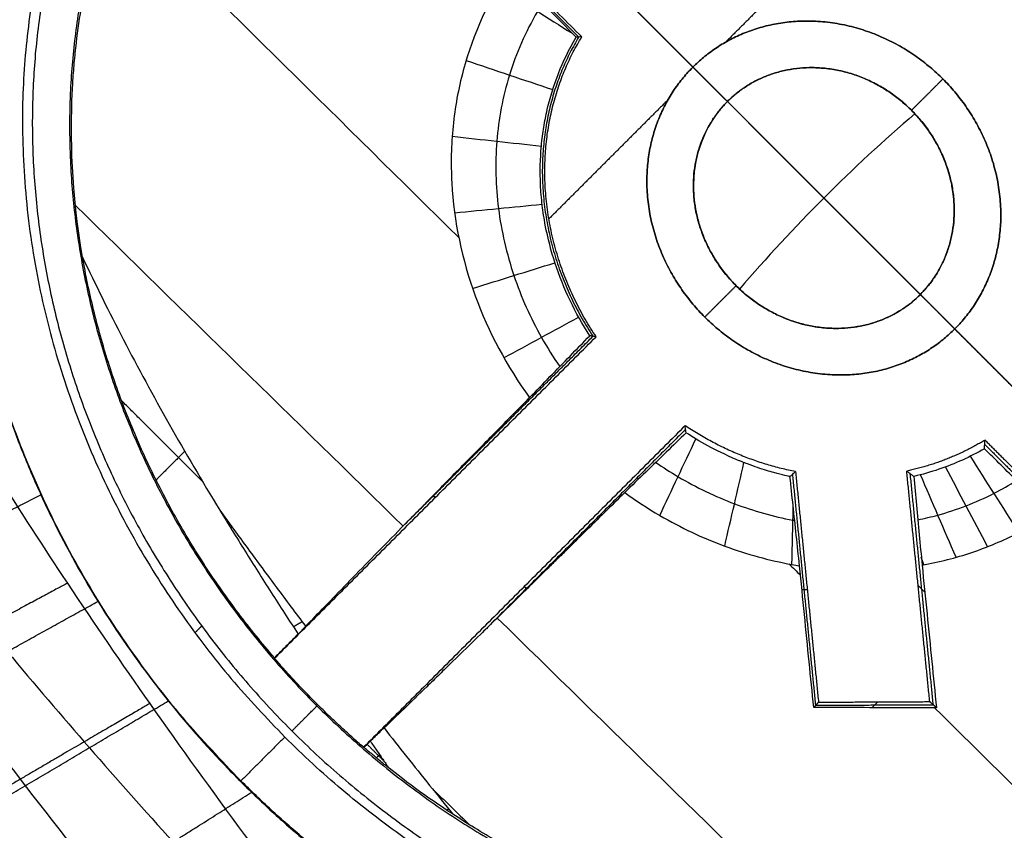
# Model space of a CAD drawing. Header units: millimetres. Extents: x -657 to 864, y -831 to 851.
# Tile 328 of 656: x -522.7 to -518.93, y 115.55 to 118.65. Entities that reach past the tile are written whole.
import ezdxf

# ---------------------------------------------------------------- set-up
doc = ezdxf.new("R2010")
doc.units = ezdxf.units.MM
doc.layers.add('Default', color=7, linetype='Continuous', true_color=0x000000)

msp = doc.modelspace()

# ---------------------------------------------------------------- linework, layer by layer
at = {"layer": 'Default'}
for points in [[(-473.689, 252.9367, -369.8785), (-564.1373, 162.4884, -369.8785), (-654.5856, 72.0401, -369.8785)], [(-474.323, 252.1079, -369.6653), (-564.0399, 162.3909, -369.6653), (-653.7569, 72.6739, -369.6653)], [(-363.37, 241.8283, -413.9261), (-503.4234, 101.7749, -413.9261), (-643.4767, -38.2784, -413.9261)], [(-363.801, 241.2679, -413.6894), (-503.3586, 101.7103, -413.6894), (-642.9162, -37.8474, -413.6894)], [(-236.2074, 159.5297, -441.8414), (-398.6931, -2.956, -441.8414), (-561.1788, -165.4416, -441.8414)], [(-236.6391, 159.098, -441.5875), (-398.6931, -2.956, -441.5875), (-560.747, -165.0099, -441.5875)]]:
    msp.add_open_spline(points, degree=2, dxfattribs=at)
for points, knots in [([(-593.1474, 191.4984, -340.3025), (-583.971, 182.322, -350.7035), (-555.936, 154.287, -379.3443), (-491.4402, 89.7912, -426.6492), (-434.2151, 32.5661, -441.8414), (-398.6931, -2.956, -441.8414)], [2.41548, 2.41548, 2.41548, 2.41548, 70.396144, 198.636056, 404.995527, 404.995527, 404.995527, 404.995527]), ([(-592.6359, 190.9868, -340.5563), (-583.5819, 181.9329, -350.7875), (-555.6847, 154.0357, -379.2423), (-491.3808, 89.7317, -426.406), (-434.1928, 32.5437, -441.5875), (-398.6931, -2.956, -441.5875)], [2.408267, 2.408267, 2.408267, 2.408267, 69.367076, 197.537893, 403.786179, 403.786179, 403.786179, 403.786179])]:
    msp.add_open_spline(points, degree=3, knots=knots, dxfattribs=at)
msp.add_rational_spline([(-514.6793, 123.5984, -340.4796), (-520.4918, 129.411, -340.4796), (-525.7759, 124.1269, -340.4796), (-531.06, 118.8427, -340.4796), (-525.2475, 113.0302, -340.4796)], [1, 0.707106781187, 1, 0.707106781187, 1], degree=2, knots=[1.570796, 1.570796, 1.570796, 3.141593, 3.141593, 4.712389, 4.712389, 4.712389], dxfattribs=at)
at = {"layer": 'Default', "color": 18, "true_color": 0x000000}
for points, degree in [([(-521.0702, 123.1434, -335.8484), (-520.9592, 123.115, -335.8484), (-520.7375, 123.0532, -335.8484), (-520.4074, 122.9474, -335.8484), (-520.0739, 122.8274, -335.8484), (-519.7261, 122.6894, -335.8484), (-519.3503, 122.5262, -335.8484), (-518.935, 122.3298, -335.8484), (-518.4753, 122.0935, -335.8484), (-517.9719, 121.813, -335.8484), (-517.4269, 121.4846, -335.8484), (-516.8422, 121.1046, -335.8484), (-516.2248, 120.6728, -335.8484), (-515.5914, 120.1967, -335.8484), (-514.9868, 119.7108, -335.8484), (-514.4074, 119.2163, -335.8484), (-513.808, 118.6744, -335.8484), (-513.3663, 118.2489, -335.8484), (-513.1387, 118.0213, -335.8484)], 3), ([(-523.5566, 121.9075, -335.4293), (-520.2234, 118.5743, -333.1302), (-516.8902, 115.2411, -330.8311), (-513.557, 111.9079, -328.532)], 3), ([(-520.1219, 118.4729, -335.8858), (-520.9387, 119.2896, -335.8858), (-521.7554, 120.1064, -335.8858)], 2), ([(-521.9037, 119.9445, -335.8858), (-521.2258, 119.2666, -335.8858), (-520.5479, 118.5887, -335.8858)], 2), ([(-521.5413, 119.5706, -334.8537), (-521.05, 119.0793, -334.8537), (-520.5587, 118.588, -334.8537)], 2), ([(-519.6704, 111.4897, -335.8484), (-519.851, 111.6703, -335.8484), (-520.2099, 112.0395, -335.8484), (-520.7296, 112.6048, -335.8484), (-521.2643, 113.2223, -335.8484), (-521.7658, 113.8403, -335.8484), (-522.2294, 114.45, -335.8484), (-522.6427, 115.0313, -335.8484), (-523.0038, 115.5744, -335.8484), (-523.3149, 116.075, -335.8484), (-523.5812, 116.5336, -335.8484), (-523.8082, 116.9521, -335.8484), (-524.0027, 117.3361, -335.8484), (-524.1715, 117.6941, -335.8484), (-524.3217, 118.0376, -335.8484), (-524.4586, 118.3779, -335.8484), (-524.5839, 118.7214, -335.8484), (-524.6963, 119.0679, -335.8484), (-524.7622, 119.3028, -335.8484), (-524.7924, 119.4211, -335.8484)], 3), ([(-520.3086, 112.2392, -336.6704), (-520.5399, 112.4856, -336.6704), (-520.9674, 112.9593, -336.6704), (-521.5111, 113.6055, -336.6704), (-521.9643, 114.1795, -336.6704), (-522.3525, 114.7008, -336.6704), (-522.7116, 115.2119, -336.6704), (-523.0579, 115.7371, -336.6704), (-523.3874, 116.2731, -336.6704), (-523.6975, 116.819, -336.6704), (-523.9868, 117.3769, -336.6704), (-524.2514, 117.9462, -336.6704), (-524.489, 118.5315, -336.6704), (-524.6294, 118.9473, -336.6704), (-524.6924, 119.1609, -336.6704)], 3), ([(-522.3547, 119.1386, -335.2386), (-521.9095, 118.6987, -334.9325), (-521.4644, 118.2588, -334.6264), (-521.0192, 117.819, -334.3203)], 3), ([(-519.5397, 119.025, -335.8858), (-519.768, 118.7968, -335.8858), (-519.9962, 118.5686, -335.8858)], 2), ([(-520.5696, 118.5872, -333.8216), (-520.5967, 118.615, -333.8785), (-520.6518, 118.6713, -333.9941), (-520.737, 118.7586, -334.1731), (-520.7954, 118.8184, -334.2959), (-520.825, 118.8487, -334.3581)], 3), ([(-520.8683, 118.7803, -334.3585), (-520.7737, 118.721, -334.19), (-520.679, 118.6617, -334.0214), (-520.5844, 118.6024, -333.8528)], 3), ([(-520.5479, 118.5887, -335.8858), (-520.5503, 118.5885, -335.6571), (-520.5551, 118.5882, -335.1992), (-520.5623, 118.5877, -334.5112), (-520.5672, 118.5874, -334.0516), (-520.5696, 118.5872, -333.8216)], 3), ([(-520.9913, 118.4981, -334.3587), (-520.8806, 118.4609, -334.1759), (-520.7699, 118.4237, -333.9932), (-520.6592, 118.3865, -333.8104)], 3), ([(-520.1219, 118.4729, -335.6616), (-520.1219, 118.4729, -335.7737), (-520.1219, 118.4729, -335.8858)], 2), ([(-519.9898, 118.3408, -335.6616), (-520.0559, 118.4068, -335.6616), (-520.1219, 118.4729, -335.6616)], 2), ([(-519.1636, 118.4272, -335.6616), (-519.2236, 118.3672, -335.6616), (-519.2837, 118.3071, -335.6616)], 2), ([(-519.1636, 118.4272, -335.6616), (-519.1636, 118.4272, -335.7737), (-519.1636, 118.4272, -335.8858)], 2), ([(-520.2176, 118.3472, -335.8858), (-520.4458, 118.1189, -335.8858), (-520.6741, 117.8907, -335.8858)], 2), ([(-519.9898, 118.3408, -333.5926), (-519.9898, 118.3408, -334.6271), (-519.9898, 118.3408, -335.6616)], 2), ([(-519.9898, 118.3407, -333.5926), (-519.7432, 118.0941, -333.4225), (-519.4966, 117.8475, -333.2524), (-519.25, 117.6009, -333.0823)], 3), ([(-519.2837, 118.3071, -335.6616), (-519.2837, 118.3071, -334.5218), (-519.2837, 118.3071, -333.382)], 2), ([(-521.0447, 118.2076, -334.3525), (-520.9307, 118.195, -334.1648), (-520.8167, 118.1824, -333.977), (-520.7027, 118.1698, -333.7893)], 3), ([(-522.4888, 117.9419, -335.6238), (-522.0701, 117.5324, -335.3349), (-521.6513, 117.1228, -335.046), (-521.2326, 116.7133, -334.7571)], 3), ([(-521.0352, 117.9143, -334.3316), (-520.9234, 117.9253, -334.1394), (-520.8116, 117.9362, -333.9472), (-520.6999, 117.9472, -333.755)], 3), ([(-522.4615, 117.7438, -335.699), (-522.4124, 117.6396, -335.699), (-522.3079, 117.4289, -335.699), (-522.1327, 117.1056, -335.699), (-522.0034, 116.8855, -335.699), (-521.9356, 116.7744, -335.699)], 3), ([(-520.9663, 117.6245, -334.2875), (-520.8611, 117.6573, -334.0927), (-520.7559, 117.69, -333.8978), (-520.6507, 117.7227, -333.7029)], 3), ([(-519.9562, 117.6346, -335.6616), (-520.0162, 117.5746, -335.6616), (-520.0763, 117.5145, -335.6616)], 2), ([(-519.9562, 117.6346, -333.382), (-519.9562, 117.6346, -334.5218), (-519.9562, 117.6346, -335.6616)], 2), ([(-519.25, 117.601, -333.082), (-519.25, 117.601, -334.3718), (-519.25, 117.601, -335.6616)], 2), ([(-519.1179, 117.4689, -335.6616), (-519.184, 117.5349, -335.6616), (-519.25, 117.601, -335.6616)], 2), ([(-520.8461, 117.3582, -334.2147), (-520.7506, 117.4101, -334.0206), (-520.6552, 117.462, -333.8264), (-520.5598, 117.5139, -333.6323)], 3), ([(-520.0763, 117.5145, -335.6616), (-520.0763, 117.5145, -335.7737), (-520.0763, 117.5145, -335.8858)], 2), ([(-519.1179, 117.4689, -335.8858), (-519.1179, 117.4689, -335.7737), (-519.1179, 117.4689, -335.6616)], 2), ([(-518.6567, 117.0077, -335.8858), (-518.8873, 117.2383, -335.8858), (-519.1179, 117.4689, -335.8858)], 2), ([(-521.7257, 116.2063, -335.8858), (-521.1094, 116.8226, -335.8858), (-520.4931, 117.4389, -335.8858)], 2), ([(-521.2246, 116.7214, -334.7438), (-520.8649, 117.0811, -334.7438), (-520.5053, 117.4408, -334.7438)], 2), ([(-520.7477, 117.2057, -334.1524), (-520.7215, 117.2327, -334.0892), (-520.6695, 117.2862, -333.9642), (-520.5927, 117.3652, -333.7805), (-520.5424, 117.417, -333.6609), (-520.5174, 117.4427, -333.6019)], 3), ([(-520.4931, 117.4389, -335.8858), (-520.4958, 117.4393, -335.6328), (-520.5012, 117.4401, -335.1263), (-520.5093, 117.4414, -334.365), (-520.5147, 117.4423, -333.8564), (-520.5174, 117.4427, -333.6019)], 3), ([(-521.6064, 116.3289, -335.6128), (-521.583, 116.3532, -335.5382), (-521.5332, 116.4048, -335.3918), (-521.4491, 116.4916, -335.1804), (-521.3557, 116.5874, -334.9787), (-521.2533, 116.6922, -334.788), (-521.142, 116.8057, -334.6093), (-521.0213, 116.9285, -334.443), (-520.8907, 117.0609, -334.2894), (-520.7966, 117.1562, -334.1963), (-520.7477, 117.2057, -334.1524)], 3), ([(-522.0015, 116.8837, -335.699), (-522.1569, 117.0391, -335.699), (-522.3122, 117.1944, -335.699)], 2), ([(-520.1519, 117.0977, -335.8858), (-520.7682, 116.4814, -335.8858), (-521.3845, 115.8651, -335.8858)], 2), ([(-520.1476, 117.0707, -333.3497), (-520.1481, 117.0737, -333.6325), (-520.1491, 117.0797, -334.1973), (-520.1505, 117.0887, -335.0427), (-520.1515, 117.0947, -335.605), (-520.1519, 117.0977, -335.8858)], 3), ([(-520.1498, 117.0842, -334.6178), (-520.5424, 116.6916, -334.6178), (-520.935, 116.2989, -334.6178)], 2), ([(-520.1476, 117.0707, -333.3497), (-520.1727, 117.0464, -333.4078), (-520.2235, 116.997, -333.5261), (-520.3021, 116.9207, -333.7105), (-520.356, 116.8684, -333.8377), (-520.3833, 116.8419, -333.9023)], 3), ([(-520.2489, 116.7542, -333.8054), (-520.2028, 116.8519, -333.6453), (-520.1567, 116.9497, -333.4852), (-520.1105, 117.0474, -333.3252)], 3), ([(-519.0043, 117.0099, -332.7483), (-519.0315, 116.9942, -332.7552), (-519.0878, 116.9652, -332.7715), (-519.1784, 116.9293, -332.8029), (-519.2422, 116.9111, -332.8293), (-519.2749, 116.9036, -332.8436)], 3), ([(-519.0043, 117.0099, -332.7483), (-519.0041, 117.0136, -333.0984), (-519.0036, 117.0209, -333.7975), (-519.0028, 117.0319, -334.8434), (-519.0024, 117.0393, -335.5386), (-519.0021, 117.0429, -335.8858)], 3), ([(-518.8101, 116.8172, -332.8832), (-518.8322, 116.8392, -332.8677), (-518.8761, 116.8827, -332.8372), (-518.9409, 116.947, -332.7922), (-518.9833, 116.9891, -332.7628), (-519.0043, 117.0099, -332.7483)], 3), ([(-519.0032, 117.0264, -334.317), (-518.907, 116.9303, -334.317), (-518.8109, 116.8341, -334.317)], 2), ([(-519.0021, 117.0429, -335.8858), (-518.907, 116.9478, -335.8858), (-518.8118, 116.8526, -335.8858)], 2), ([(-522.0698, 117, -335.699), (-522.1249, 116.9449, -335.699), (-522.18, 116.8898, -335.699)], 2), ([(-518.8721, 116.6885, -332.959), (-518.934, 116.7861, -332.8937), (-518.996, 116.8836, -332.8284), (-519.0579, 116.9812, -332.7631)], 3), ([(-520, 116.6365, -333.6248), (-519.9753, 116.7431, -333.485), (-519.9507, 116.8498, -333.3452), (-519.926, 116.9565, -333.2054)], 3), ([(-518.992, 116.6342, -333.0049), (-519.0459, 116.736, -332.9348), (-519.0998, 116.8379, -332.8648), (-519.1537, 116.9398, -332.7947)], 3), ([(-519.7498, 116.903, -333.096), (-519.7474, 116.9051, -333.4071), (-519.7427, 116.9093, -334.0287), (-519.7356, 116.9156, -334.9586), (-519.7309, 116.9198, -335.577), (-519.7285, 116.9219, -335.8858)], 3), ([(-519.713, 116.5609, -333.422), (-519.7172, 116.6002, -333.3847), (-519.7256, 116.678, -333.3109), (-519.7378, 116.7921, -333.2022), (-519.7458, 116.8663, -333.1311), (-519.7498, 116.903, -333.096)], 3), ([(-519.6507, 116.0264, -334.4909), (-519.695, 116.4694, -334.4909), (-519.7392, 116.9124, -334.4909)], 2), ([(-519.7285, 116.9219, -335.8858), (-519.6844, 116.48, -335.8858), (-519.6403, 116.0381, -335.8858)], 2), ([(-519.214, 116.0401, -335.8858), (-519.2581, 116.482, -335.8858), (-519.3022, 116.9239, -335.8858)], 2), ([(-519.3022, 116.9239, -335.8858), (-519.2992, 116.9217, -335.5492), (-519.2931, 116.9171, -334.875), (-519.284, 116.9103, -333.861), (-519.2779, 116.9058, -333.1831), (-519.2749, 116.9036, -332.8436)], 3), ([(-519.2001, 116.0275, -334.3692), (-519.2443, 116.4706, -334.3647), (-519.2885, 116.9137, -334.3602)], 2), ([(-519.2749, 116.9036, -332.8436), (-519.2715, 116.8672, -332.873), (-519.2647, 116.7935, -332.9332), (-519.2541, 116.6802, -333.0281), (-519.247, 116.6028, -333.0942), (-519.2433, 116.5636, -333.1279)], 3), ([(-519.1131, 116.5934, -333.0602), (-519.1586, 116.6989, -332.9844), (-519.204, 116.8043, -332.9085), (-519.2495, 116.9098, -332.8327)], 3), ([(-521.1094, 116.8226, -335.8858), (-521.1134, 116.8266, -335.2318), (-521.1174, 116.8306, -334.5777)], 2), ([(-519.7426, 116.566, -333.4424), (-519.7408, 116.6388, -333.3647), (-519.7389, 116.7116, -333.2871), (-519.737, 116.7844, -333.2094)], 3), ([(-521.9356, 116.7744, -335.699), (-521.9038, 116.7221, -335.699), (-521.839, 116.6172, -335.699), (-521.7389, 116.4588, -335.699), (-521.6701, 116.3524, -335.699), (-521.6352, 116.2991, -335.699)], 3), ([(-521.9356, 116.7744, -335.699), (-521.9002, 116.7253, -335.6896), (-521.8286, 116.6269, -335.6707), (-521.7188, 116.4784, -335.642), (-521.6441, 116.3788, -335.6226), (-521.6064, 116.3289, -335.6128)], 3), ([(-519.753, 116.5679, -333.4496), (-519.7385, 116.5535, -333.4396), (-519.7239, 116.5392, -333.4296), (-519.7094, 116.5248, -333.4196)], 3), ([(-519.6588, 116.0174, -333.4176), (-519.6645, 116.0747, -333.4143), (-519.6762, 116.1914, -333.4101), (-519.6943, 116.3727, -333.4114), (-519.7067, 116.4975, -333.4175), (-519.713, 116.5609, -333.422)], 3), ([(-519.2362, 116.5649, -333.124), (-519.2395, 116.5747, -333.1165), (-519.2429, 116.5845, -333.109), (-519.2462, 116.5943, -333.1016)], 3), ([(-519.2433, 116.5636, -333.1279), (-519.2369, 116.5004, -333.1168), (-519.2243, 116.3757, -333.097), (-519.2059, 116.1933, -333.0748), (-519.1941, 116.075, -333.0649), (-519.1882, 116.0167, -333.0611)], 3), ([(-520.7586, 116.4718, -334.3332), (-520.7634, 116.4766, -335.1095), (-520.7682, 116.4814, -335.8858)], 2), ([(-519.2328, 116.4599, -333.1106), (-519.2456, 116.4727, -334.4982), (-519.2584, 116.4855, -335.8858)], 2), ([(-519.7039, 116.4702, -333.4165), (-519.6937, 116.4702, -334.6511), (-519.6835, 116.4703, -335.8858)], 2), ([(-520.872, 116.3607, -334.5083), (-520.4445, 115.9426, -334.2134), (-520.0169, 115.5245, -333.9185), (-519.5894, 115.1064, -333.6236)], 3), ([(-522.0048, 116.3301, -337.1188), (-522.0177, 116.3172, -337.1188), (-522.0306, 116.3043, -337.1188)], 2), ([(-521.6352, 116.2991, -335.699), (-521.6806, 116.2536, -335.699), (-521.7261, 116.2082, -335.699)], 2), ([(-521.6064, 116.3289, -335.6128), (-521.6094, 116.3258, -335.6225), (-521.6156, 116.3194, -335.6418), (-521.6252, 116.3094, -335.6705), (-521.6318, 116.3026, -335.6895), (-521.6352, 116.2991, -335.699)], 3), ([(-521.7257, 116.2063, -335.8858), (-521.7258, 116.2069, -335.8235), (-521.7259, 116.2075, -335.7612), (-521.7261, 116.2082, -335.699)], 3), ([(-521.5613, 116.0295, -335.8858), (-521.5631, 116.0277, -336.428), (-521.5649, 116.0259, -336.9701)], 2), ([(-519.6588, 116.0174, -333.4176), (-519.6495, 116.0277, -334.6517), (-519.6403, 116.0381, -335.8858)], 2), ([(-519.6403, 116.0381, -335.8858), (-519.4272, 116.0391, -335.8858), (-519.214, 116.0401, -335.8858)], 2), ([(-519.4354, 116.017, -333.2405), (-519.4243, 116.0281, -334.5631), (-519.4132, 116.0391, -335.8858)], 2), ([(-519.1882, 116.0167, -333.0611), (-519.2011, 116.0284, -334.4735), (-519.214, 116.0401, -335.8858)], 2), ([(-519.1882, 116.0167, -333.0611), (-519.2415, 116.0167, -333.098), (-519.3473, 116.0168, -333.1735), (-519.5046, 116.0171, -333.2926), (-519.6076, 116.0173, -333.3754), (-519.6588, 116.0174, -333.4176)], 3), ([(-519.6509, 116.0262, -334.4757), (-519.426, 116.0273, -334.4734), (-519.2011, 116.0284, -334.4711)], 2), ([(-519.1951, 116.0167, -333.0659), (-518.9056, 115.7306, -332.8668), (-518.6161, 115.4446, -332.6678), (-518.3266, 115.1585, -332.4687)], 3), ([(-521.3588, 115.8885, -335.699), (-521.3524, 115.8947, -335.6812), (-521.3399, 115.9068, -335.6455), (-521.3222, 115.9238, -335.5909), (-521.3113, 115.9343, -335.5541), (-521.306, 115.9393, -335.5355)], 3), ([(-521.306, 115.9393, -335.5355), (-521.2772, 115.9028, -335.5282), (-521.2194, 115.8295, -335.5134), (-521.1313, 115.7191, -335.491), (-521.0717, 115.6453, -335.4759), (-521.0418, 115.6082, -335.4683)], 3), ([(-521.6864, 115.9044, -337.1188), (-521.7705, 115.8203, -336.9887), (-521.8545, 115.7363, -336.8586)], 2), ([(-521.3826, 115.8647, -335.699), (-521.3707, 115.8766, -335.699), (-521.3588, 115.8885, -335.699)], 2), ([(-521.3588, 115.8885, -335.699), (-521.3509, 115.877, -335.699), (-521.335, 115.8541, -335.699), (-521.311, 115.8196, -335.699), (-521.2949, 115.7966, -335.699), (-521.2868, 115.785, -335.699)], 3), ([(-521.3826, 115.8647, -335.699), (-521.3832, 115.8648, -335.7612), (-521.3839, 115.865, -335.8235), (-521.3845, 115.8651, -335.8858)], 3), ([(-521.3045, 115.8104, -335.699), (-521.3376, 115.8435, -335.699), (-521.3707, 115.8766, -335.699)], 2), ([(-521.3229, 115.8367, -335.699), (-521.329, 115.8306, -335.699), (-521.3351, 115.8245, -335.699)], 2), ([(-521.0418, 115.6082, -335.4683), (-521.0644, 115.623, -335.4962), (-521.1128, 115.6554, -335.5507), (-521.1947, 115.7137, -335.6281), (-521.2552, 115.7599, -335.676), (-521.2868, 115.785, -335.699)], 3), ([(-521.8545, 115.7363, -336.8586), (-521.8554, 115.7353, -336.5877), (-521.8564, 115.7344, -336.3167)], 2), ([(-521.1227, 115.7086, -335.4888), (-521.0741, 115.6614, -335.455), (-521.0256, 115.6143, -335.4212), (-520.977, 115.5671, -335.3874)], 3)]:
    msp.add_open_spline(points, degree=degree, dxfattribs=at)
for points, knots in [([(-520.6428, 123.022, -335.8484), (-520.5535, 122.9841, -335.8484), (-520.347, 122.8928, -335.8481), (-520.0205, 122.7357, -335.8463), (-519.6514, 122.5428, -335.8428), (-519.2523, 122.3172, -335.837), (-518.8138, 122.0502, -335.8284), (-518.3321, 121.7348, -335.8162), (-517.8079, 121.3661, -335.7996), (-517.2442, 120.9413, -335.7779), (-516.649, 120.4613, -335.7505), (-516.0426, 119.939, -335.7177), (-515.4446, 119.3908, -335.6804), (-514.8557, 118.8186, -335.6386), (-514.252, 118.1976, -335.5903), (-513.8486, 117.7569, -335.5539), (-513.6392, 117.5208, -335.5338)], [0.819002, 0.819002, 0.819002, 0.819002, 1.223022, 1.760617, 2.334376, 2.970221, 3.68859, 4.498707, 5.402848, 6.40286, 7.494362, 8.654622, 9.813624, 10.959228, 12.169282, 13.529246, 13.529246, 13.529246, 13.529246]), ([(-514.7754, 118.023, -336.2528), (-514.8386, 118.0959, -336.2624), (-515.0283, 118.3125, -336.2903), (-515.3391, 118.6576, -336.3333), (-515.7033, 119.0474, -336.3795), (-516.0519, 119.408, -336.4202), (-516.3946, 119.7508, -336.4572), (-516.7398, 120.0846, -336.4913), (-517.0915, 120.4129, -336.523), (-517.4509, 120.7351, -336.5519), (-517.8178, 121.0503, -336.5779), (-518.1925, 121.3579, -336.601), (-518.5758, 121.6577, -336.6212), (-518.9699, 121.9499, -336.6383), (-519.3796, 122.2357, -336.6523), (-519.8121, 122.5173, -336.6629), (-520.2465, 122.7758, -336.6691), (-520.5426, 122.9343, -336.6704), (-520.6814, 123.0044, -336.6704)], [1.751126, 1.751126, 1.751126, 1.751126, 2.201919, 3.094929, 3.913266, 4.677665, 5.41601, 6.150642, 6.887726, 7.624044, 8.358985, 9.09364, 9.827503, 10.562267, 11.305058, 12.067564, 12.86151, 13.539329, 13.539329, 13.539329, 13.539329]), ([(-513.8588, 117.3012, -334.7666), (-514.0777, 117.5214, -334.7955), (-514.4976, 117.9316, -334.85), (-515.1206, 118.5073, -334.9283), (-515.7235, 119.0358, -335.0018), (-516.3309, 119.5402, -335.0737), (-516.9416, 120.0186, -335.1438), (-517.5357, 120.4562, -335.2099), (-518.0934, 120.8414, -335.27), (-518.6073, 121.1739, -335.3238), (-519.0749, 121.4567, -335.3714), (-519.4965, 121.6946, -335.413), (-519.8764, 121.8943, -335.4495), (-520.2242, 122.064, -335.4821), (-520.5525, 122.212, -335.5119), (-520.7905, 122.3099, -335.533), (-520.9201, 122.3599, -335.5442), (-520.9435, 122.3688, -335.5462)], [0, 0, 0, 0, 1.242741, 2.348493, 3.395351, 4.454451, 5.514702, 6.512121, 7.425935, 8.252143, 8.992431, 9.648879, 10.229917, 10.754221, 11.245477, 11.723365, 11.828336, 11.828336, 11.828336, 11.828336]), ([(-522.9462, 118.3109, -335.98), (-522.9458, 118.4098, -335.9258), (-522.9408, 118.51, -335.8745), (-522.926, 118.6613, -335.8019), (-522.9168, 118.7373, -335.7668), (-522.9047, 118.8135, -335.7333), (-522.896, 118.8644, -335.7114), (-522.8911, 118.8909, -335.7001), (-522.867, 119.0129, -335.6493), (-522.8431, 119.1092, -335.6121), (-522.7863, 119.2983, -335.5446), (-522.7531, 119.392, -335.514), (-522.6426, 119.6613, -335.4343), (-522.5519, 119.8322, -335.3945), (-522.3928, 120.0717, -335.3546), (-522.336, 120.1487, -335.3447), (-522.2453, 120.2596, -335.3347), (-522.1986, 120.3138, -335.331), (-522.1419, 120.3749, -335.3288), (-522.1129, 120.405, -335.3282), (-522.0983, 120.4198, -335.3281), (-522.091, 120.4273, -335.3281), (-522.0878, 120.4304, -335.3281), (-522.0857, 120.4325, -335.3281), (-522.0839, 120.4343, -335.3281), (-522.0836, 120.4346, -335.328)], [0, 0, 0, 0, 0.443989, 0.443989, 0.665983, 0.776981, 0.776981, 0.887978, 0.887978, 1.331967, 1.331967, 1.775956, 1.775956, 2.663934, 2.663934, 3.107923, 3.107923, 3.329917, 3.440915, 3.496413, 3.524162, 3.538037, 3.544974, 3.544974, 3.551912, 3.551912, 3.551912, 3.551912]), ([(-522.4615, 117.7438, -335.699), (-522.5049, 117.9964, -335.602), (-522.5087, 118.207, -335.5252), (-522.5008, 118.3767, -335.467), (-522.5004, 118.3848, -335.4642), (-522.4997, 118.3979, -335.4597), (-522.4986, 118.4177, -335.453), (-522.4955, 118.4634, -335.4376), (-522.4921, 118.502, -335.4248), (-522.4843, 118.5784, -335.3998), (-522.4777, 118.6283, -335.3838), (-522.4546, 118.7747, -335.3382), (-522.4344, 118.8679, -335.3108), (-522.4047, 118.9786, -335.2802), (-522.3978, 119.003, -335.2736), (-522.3841, 119.0491, -335.2614), (-522.3626, 119.1177, -335.2436), (-522.3386, 119.1849, -335.2273), (-522.2871, 119.317, -335.1967), (-522.2485, 119.4023, -335.1789), (-522.1203, 119.6485, -335.1336), (-522.0189, 119.8, -335.114), (-521.9048, 119.9368, -335.1051)], [0, 0, 0, 0, 0.86517, 0.86517, 0.892207, 0.892207, 0.919243, 0.973316, 1.081463, 1.081463, 1.297755, 1.297755, 1.73034, 1.73034, 1.838486, 1.838486, 1.946633, 2.162925, 2.162925, 2.59551, 2.59551, 3.46068, 3.46068, 3.46068, 3.46068]), ([(-524.0179, 119.2945, -335.5462), (-524.0087, 119.2703, -335.5441), (-523.9591, 119.1418, -335.533), (-523.8636, 118.9099, -335.5125), (-523.7243, 118.5998, -335.4843), (-523.5739, 118.2892, -335.4553), (-523.4102, 117.9726, -335.4251), (-523.2286, 117.6415, -335.3928), (-523.0226, 117.2868, -335.3573), (-522.7856, 116.9007, -335.3178), (-522.5115, 116.4778, -335.2735), (-522.1951, 116.0155, -335.2238), (-521.8328, 115.5141, -335.1686), (-521.4238, 114.978, -335.1079), (-520.9719, 114.4167, -335.0425), (-520.4858, 113.844, -334.9739), (-519.9818, 113.28, -334.9044), (-519.4694, 112.7338, -334.8352), (-519.1241, 112.3826, -334.7894), (-518.9502, 112.2098, -334.7666)], [0, 0, 0, 0, 0.108432, 0.577428, 1.046855, 1.518807, 2.001869, 2.511483, 3.064341, 3.674743, 4.35318, 5.106417, 5.938272, 6.846286, 7.818166, 8.83086, 9.85721, 10.847205, 11.828004, 11.828004, 11.828004, 11.828004]), ([(-524.6534, 119.0322, -336.6704), (-524.5882, 118.903, -336.6704), (-524.4404, 118.626, -336.6693), (-524.1976, 118.2141, -336.6638), (-523.928, 117.7952, -336.6541), (-523.6479, 117.3892, -336.6409), (-523.3577, 116.9939, -336.6244), (-523.0586, 116.608, -336.6047), (-522.7513, 116.2308, -336.582), (-522.4367, 115.8619, -336.5564), (-522.1137, 115.4991, -336.5278), (-521.7766, 115.1358, -336.4956), (-521.4141, 114.7595, -336.4587), (-521.0117, 114.3574, -336.4154), (-520.5667, 113.9305, -336.3645), (-520.1146, 113.5149, -336.3098), (-519.8117, 113.2475, -336.2711), (-519.6718, 113.1262, -336.2528)], [3.329329, 3.329329, 3.329329, 3.329329, 3.960576, 4.704382, 5.441563, 6.177771, 6.913975, 7.65011, 8.386977, 9.123641, 9.860148, 10.60827, 11.397457, 12.264098, 13.23376, 14.253221, 15.118064, 15.118064, 15.118064, 15.118064]), ([(-519.1698, 111.9902, -335.5338), (-519.3562, 112.1554, -335.5497), (-519.727, 112.4926, -335.5805), (-520.2791, 113.0206, -335.6242), (-520.8241, 113.57, -335.6649), (-521.3516, 114.132, -335.7019), (-521.8439, 114.6871, -335.7341), (-522.2914, 115.2215, -335.7611), (-522.6894, 115.7251, -335.7831), (-523.0386, 116.193, -335.8006), (-523.3425, 116.6244, -335.8144), (-523.6064, 117.0213, -335.8249), (-523.837, 117.3888, -335.833), (-524.0414, 117.7345, -335.839), (-524.2265, 118.0678, -335.8434), (-524.3976, 118.3978, -335.8465), (-524.5453, 118.7058, -335.8481), (-524.6337, 118.9058, -335.8484), (-524.671, 118.9938, -335.8484)], [0.130697, 0.130697, 0.130697, 0.130697, 1.20398, 2.287327, 3.410457, 4.518642, 5.582165, 6.5758, 7.486095, 8.310358, 9.052769, 9.720728, 10.325718, 10.883385, 11.411998, 11.928452, 12.442144, 12.840232, 12.840232, 12.840232, 12.840232]), ([(-520.825, 118.8487, -334.3581), (-520.9052, 118.7307, -334.3588), (-520.9642, 118.6005, -334.3597), (-521.0212, 118.3892, -334.3578), (-521.0342, 118.318, -334.3565), (-521.045, 118.2104, -334.3527), (-521.0472, 118.1743, -334.3511), (-521.0488, 118.1021, -334.3472), (-521.0482, 118.0669, -334.3449), (-521.0378, 117.8799, -334.3305), (-521.0073, 117.7362, -334.3121), (-520.9051, 117.4559, -334.2509), (-520.8349, 117.3258, -334.2088), (-520.7477, 117.2057, -334.1524)], [0, 0, 0, 0, 0.623619, 0.623619, 0.935429, 0.935429, 1.091334, 1.091334, 1.247238, 1.247238, 1.870858, 1.870858, 2.494477, 2.494477, 2.494477, 2.494477]), ([(-520.6977, 118.7184, -334.0906), (-520.7046, 118.7077, -334.0905), (-520.7585, 118.62, -334.0895), (-520.8354, 118.4433, -334.086), (-520.8823, 118.1893, -334.0728), (-520.8764, 117.9314, -334.0465), (-520.8158, 117.6697, -333.9984), (-520.7262, 117.4707, -333.9382), (-520.6572, 117.3606, -333.892), (-520.6323, 117.3245, -333.8752)], [0.0537024, 0.0537024, 0.0537024, 0.0537024, 0.0625, 0.125, 0.1875, 0.25, 0.3125, 0.375, 0.4070912, 0.4070912, 0.4070912, 0.4070912]), ([(-520.5174, 117.4427, -333.6019), (-520.5726, 117.5285, -333.641), (-520.6184, 117.6246, -333.6752), (-520.6653, 117.7671, -333.7154), (-520.6781, 117.8163, -333.7276), (-520.6924, 117.8921, -333.7442), (-520.6964, 117.9176, -333.7494), (-520.7025, 117.9693, -333.7592), (-520.7048, 117.9969, -333.764), (-520.7083, 118.0714, -333.7762), (-520.7072, 118.1213, -333.7833), (-520.7015, 118.1833, -333.791), (-520.7001, 118.1957, -333.7924), (-520.6969, 118.2205, -333.7952), (-520.6953, 118.2314, -333.7964), (-520.6899, 118.2646, -333.7999), (-520.6855, 118.2871, -333.8021), (-520.6592, 118.4005, -333.8123), (-520.6239, 118.4953, -333.8181), (-520.5696, 118.5872, -333.8216)], [-1.727021, -1.727021, -1.727021, -1.727021, -1.295266, -1.295266, -1.079388, -1.079388, -0.97145, -0.97145, -0.863511, -0.863511, -0.647633, -0.647633, -0.593664, -0.593664, -0.539694, -0.539694, -0.431755, -0.431755, 0, 0, 0, 0]), ([(-519.2837, 118.3071, -333.382), (-519.3109, 118.3344, -333.4008), (-519.3398, 118.3577, -333.418), (-519.3835, 118.3872, -333.4414), (-519.3982, 118.3961, -333.4488), (-519.4274, 118.4121, -333.4628), (-519.4407, 118.4187, -333.4688), (-519.5198, 118.4534, -333.5026), (-519.5864, 118.4682, -333.5248), (-519.7762, 118.475, -333.5756), (-519.9017, 118.4288, -333.5926), (-520.0779, 118.2527, -333.5926), (-520.124, 118.128, -333.5759), (-520.1183, 117.9688, -333.5332), (-520.1141, 117.9363, -333.5234), (-520.103, 117.8877, -333.5069), (-520.0984, 117.8715, -333.501), (-520.0878, 117.8393, -333.4888), (-520.081, 117.8219, -333.4817), (-520.0493, 117.7497, -333.4508), (-520.0107, 117.6892, -333.4196), (-519.9562, 117.6346, -333.382)], [-2.32533, -2.32533, -2.32533, -2.32533, -2.179997, -2.179997, -2.107331, -2.107331, -2.034664, -2.034664, -1.743998, -1.743998, -1.162665, -1.162665, -0.581333, -0.581333, -0.435999, -0.435999, -0.363333, -0.363333, -0.290666, -0.290666, 0, 0, 0, 0]), ([(-522.9462, 118.3109, -335.98), (-522.947, 118.1456, -336.0707), (-522.9357, 117.9567, -336.1461), (-522.8669, 117.5366, -336.2662), (-522.8096, 117.308, -336.3107), (-522.708, 117.0381, -336.3431), (-522.6971, 117.0102, -336.3462), (-522.6736, 116.9524, -336.3522), (-522.6615, 116.9235, -336.355), (-522.6236, 116.8368, -336.3626), (-522.5967, 116.779, -336.3667), (-522.5106, 116.6064, -336.3763), (-522.4461, 116.4921, -336.3789), (-522.2308, 116.1546, -336.3755), (-522.0709, 115.9561, -336.3583), (-521.8611, 115.7386, -336.318), (-521.8179, 115.6958, -336.3088), (-521.7327, 115.6154, -336.2888), (-521.6903, 115.5772, -336.2779), (-521.5636, 115.4679, -336.2424), (-521.4803, 115.4024, -336.215), (-521.237, 115.2253, -336.1219), (-521.0842, 115.1334, -336.0451), (-520.9297, 115.0512, -335.9422), (-520.9143, 115.0432, -335.9315), (-520.8824, 115.0268, -335.9089), (-520.8667, 115.0189, -335.8973), (-520.8203, 114.9959, -335.8621), (-520.7903, 114.9816, -335.8377), (-520.7036, 114.9414, -335.7623), (-520.6498, 114.9183, -335.7088), (-520.5882, 114.8931, -335.6378), (-520.5776, 114.8889, -335.6251), (-520.5555, 114.8801, -335.5978), (-520.5232, 114.8675, -335.5564), (-520.4935, 114.8563, -335.5137), (-520.4375, 114.8357, -335.4267), (-520.4049, 114.8244, -335.3664), (-520.3771, 114.815, -335.3038)], [-6.843962, -6.843962, -6.843962, -6.843962, -5.988467, -5.988467, -5.132971, -5.132971, -5.026034, -5.026034, -4.919098, -4.919098, -4.705224, -4.705224, -4.277476, -4.277476, -3.421981, -3.421981, -3.208107, -3.208107, -2.994233, -2.994233, -2.566486, -2.566486, -1.71099, -1.71099, -1.604054, -1.604054, -1.497117, -1.497117, -1.283243, -1.283243, -0.855495, -0.855495, -0.748558, -0.748558, -0.641621, -0.427748, -0.427748, 0, 0, 0, 0]), ([(-519.9562, 117.6346, -333.382), (-519.9037, 117.5821, -333.3458), (-519.8438, 117.5417, -333.3086), (-519.7427, 117.4989, -333.2519), (-519.711, 117.489, -333.235), (-519.6445, 117.475, -333.2016), (-519.6109, 117.4714, -333.1857), (-519.5598, 117.4709, -333.1634), (-519.5447, 117.4715, -333.157), (-519.5132, 117.4742, -333.1444), (-519.4977, 117.4764, -333.1385), (-519.452, 117.485, -333.1219), (-519.4224, 117.4938, -333.1124), (-519.3651, 117.5174, -333.097), (-519.3405, 117.5305, -333.0917), (-519.2926, 117.5623, -333.0842), (-519.2704, 117.5805, -333.0823), (-519.2091, 117.6418, -333.0823), (-519.1773, 117.6897, -333.0899), (-519.1434, 117.7722, -333.1121), (-519.1341, 117.8029, -333.1219), (-519.1225, 117.8639, -333.144), (-519.1198, 117.8954, -333.1566), (-519.1202, 117.944, -333.1779), (-519.1212, 117.9617, -333.186), (-519.1249, 117.9954, -333.2018), (-519.1276, 118.0121, -333.21), (-519.1381, 118.062, -333.235), (-519.1484, 118.0949, -333.2526), (-519.176, 118.16, -333.2891), (-519.1937, 118.1929, -333.3085), (-519.2342, 118.2528, -333.3456), (-519.2574, 118.2809, -333.3639), (-519.2837, 118.3071, -333.382)], [-2.370749, -2.370749, -2.370749, -2.370749, -2.074405, -2.074405, -1.926233, -1.926233, -1.778062, -1.778062, -1.703976, -1.703976, -1.62989, -1.62989, -1.481718, -1.481718, -1.333546, -1.333546, -1.185374, -1.185374, -0.889031, -0.889031, -0.740859, -0.740859, -0.592687, -0.592687, -0.518601, -0.518601, -0.444515, -0.444515, -0.296344, -0.296344, -0.148172, -0.148172, 0, 0, 0, 0]), ([(-519.271, 118.294, -333.3731), (-519.3906, 118.1914, -333.3494), (-519.6241, 117.9751, -333.3254), (-519.8404, 117.7416, -333.3494), (-519.9431, 117.6219, -333.3731)], [0.031274, 0.031274, 0.031274, 0.031274, 0.737102, 1.44293, 1.44293, 1.44293, 1.44293]), ([(-519.7498, 116.903, -333.096), (-519.7561, 116.9044, -333.0998), (-519.7769, 116.9087, -333.1124), (-519.8288, 116.9231, -333.1445), (-519.8496, 116.9293, -333.1574), (-519.8858, 116.9415, -333.18), (-519.8987, 116.9461, -333.1881), (-519.9192, 116.9538, -333.201), (-519.9297, 116.9579, -333.2077), (-519.9407, 116.9623, -333.2147), (-519.9481, 116.9654, -333.2194), (-519.9531, 116.9675, -333.2226), (-520.0376, 117.0032, -333.2767), (-520.1007, 117.0401, -333.3186), (-520.1476, 117.0707, -333.3497)], [0, 0, 0, 0, 0.1703104, 0.1703104, 0.2554656, 0.2554656, 0.2980432, 0.2980432, 0.319332, 0.3299764, 0.3299764, 0.3406208, 0.3406208, 0.6812416, 0.6812416, 0.6812416, 0.6812416]), ([(-520.2644, 116.9572, -333.6222), (-520.2364, 116.9379, -333.6026), (-520.1383, 116.8753, -333.534), (-519.9639, 116.7922, -333.4121), (-519.8111, 116.7495, -333.3087), (-519.7339, 116.735, -333.2583), (-519.7317, 116.7346, -333.2569)], [0.5367888, 0.5367888, 0.5367888, 0.5367888, 0.5625, 0.625, 0.6875, 0.6893353, 0.6893353, 0.6893353, 0.6893353]), ([(-519.2433, 116.5636, -333.1279), (-519.1776, 116.5753, -333.0919), (-519.1142, 116.5914, -333.0597), (-519.0222, 116.6223, -333.0176), (-518.9921, 116.6337, -333.0046), (-518.933, 116.6586, -332.9808), (-518.9047, 116.6718, -332.9701), (-518.7586, 116.7467, -332.92), (-518.6544, 116.8228, -332.8996), (-518.5631, 116.9141, -332.8996)], [0, 0, 0, 0, 0.297032, 0.297032, 0.445548, 0.445548, 0.594064, 0.594064, 1.188127, 1.188127, 1.188127, 1.188127]), ([(-519.2594, 116.7373, -332.9804), (-519.2338, 116.7425, -332.9676), (-519.1718, 116.7573, -332.9378), (-519.0751, 116.7887, -332.8959), (-518.9723, 116.8343, -332.8587), (-518.9089, 116.8703, -332.8406), (-518.8811, 116.8877, -332.8337)], [0.8218982, 0.8218982, 0.8218982, 0.8218982, 0.84375, 0.875, 0.90625, 0.9325193, 0.9325193, 0.9325193, 0.9325193]), ([(-520.3833, 116.8419, -333.9023), (-520.4354, 116.7903, -333.9491), (-520.5117, 116.7149, -334.0247), (-520.5975, 116.6304, -334.1227), (-520.6335, 116.5949, -334.1667), (-520.6574, 116.5714, -334.1965), (-520.6698, 116.5592, -334.2123), (-520.7263, 116.5036, -334.286), (-520.792, 116.4391, -334.3791), (-520.8646, 116.3678, -334.4954), (-520.8949, 116.3382, -334.547), (-520.9149, 116.3186, -334.5817), (-520.9252, 116.3085, -334.6), (-520.9723, 116.2625, -334.6851), (-521.0264, 116.2097, -334.791), (-521.0771, 116.1604, -334.9024), (-521.1101, 116.1283, -334.9779), (-521.1265, 116.1124, -335.0171), (-521.2037, 116.0376, -335.2084), (-521.2584, 115.9849, -335.3685), (-521.306, 115.9393, -335.5355)], [0, 0, 0, 0, 0.368308, 0.552462, 0.64454, 0.64454, 0.736617, 0.736617, 1.104925, 1.289079, 1.381156, 1.381156, 1.473233, 1.473233, 1.841541, 2.025696, 2.025696, 2.20985, 2.20985, 2.946466, 2.946466, 2.946466, 2.946466]), ([(-520.3833, 116.8419, -333.9023), (-520.3397, 116.8103, -333.8711), (-520.2152, 116.729, -333.7812), (-520.0016, 116.6287, -333.6253), (-519.8186, 116.5789, -333.4947), (-519.7228, 116.5625, -333.4287), (-519.713, 116.5609, -333.422)], [-1.189281, -1.189281, -1.189281, -1.189281, -0.938243, -0.494678, -0.051112, 0, 0, 0, 0]), ([(-519.1945, 115.1024, -333.1993), (-519.3537, 115.093, -333.3599), (-519.5232, 115.0965, -333.5442), (-519.7036, 115.1177, -333.7553), (-519.7052, 115.1179, -333.7571), (-519.7096, 115.1184, -333.7623), (-519.7162, 115.1192, -333.77), (-519.7317, 115.1211, -333.7883), (-519.7634, 115.1252, -333.8257), (-519.7914, 115.1293, -333.8591), (-519.8486, 115.1382, -333.9279), (-519.8884, 115.1451, -333.9763), (-520.0126, 115.1695, -334.129), (-520.1016, 115.1906, -334.2409), (-520.1971, 115.2185, -334.3638), (-520.1968, 115.2184, -334.3634), (-520.1972, 115.2186, -334.364), (-520.1979, 115.2187, -334.3648), (-520.1995, 115.2192, -334.3669), (-520.203, 115.2203, -334.3715), (-520.2111, 115.2226, -334.3819), (-520.2199, 115.2253, -334.3932), (-520.2397, 115.2313, -334.4189), (-520.2561, 115.2363, -334.4402), (-520.3149, 115.2552, -334.5167), (-520.3667, 115.2726, -334.5843), (-520.4325, 115.2976, -334.6713), (-520.4334, 115.298, -334.6724), (-520.4362, 115.299, -334.6762), (-520.4405, 115.3007, -334.6818), (-520.4503, 115.3045, -334.6948), (-520.4696, 115.312, -334.7203), (-520.5066, 115.3268, -334.7694), (-520.5357, 115.339, -334.8081), (-520.5905, 115.3625, -334.8809), (-520.6224, 115.377, -334.9235), (-520.6516, 115.3907, -334.9623), (-520.6548, 115.3922, -334.9666), (-520.6598, 115.3945, -334.9732), (-520.6671, 115.398, -334.983), (-520.6842, 115.4062, -335.0056), (-520.7177, 115.4225, -335.0501), (-520.7454, 115.4366, -335.0867), (-520.7995, 115.4646, -335.158), (-520.8338, 115.4832, -335.203), (-520.9316, 115.5385, -335.33), (-520.9899, 115.5744, -335.4044), (-521.0418, 115.6082, -335.4683)], [-4.052523, -4.052523, -4.052523, -4.052523, -3.039392, -3.039392, -3.023562, -3.023562, -3.007732, -2.976072, -2.912751, -2.78611, -2.78611, -2.532827, -2.532827, -2.026261, -2.026261, -2.022304, -2.022304, -2.018346, -2.010431, -1.994601, -1.962941, -1.89962, -1.89962, -1.772979, -1.772979, -1.519696, -1.519696, -1.511781, -1.511781, -1.503866, -1.488036, -1.456375, -1.393055, -1.266413, -1.266413, -1.013131, -1.013131, -0.997301, -0.997301, -0.98147, -0.94981, -0.886489, -0.759848, -0.759848, -0.506565, -0.506565, 0, 0, 0, 0])]:
    msp.add_open_spline(points, degree=3, knots=knots, dxfattribs=at)
for points, weights, degree, knots in [([(-517.5534, 120.0374, -337.1188), (-519.8266, 122.3105, -337.1188), (-521.893, 120.244, -337.1188), (-523.9595, 118.1775, -337.1188), (-521.6864, 115.9044, -337.1188)], [1, 0.707106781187, 1, 0.707106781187, 1], 2, [0, 0, 0, 6.757295, 6.757295, 13.514591, 13.514591, 13.514591]), ([(-516.5994, 117.9713, -337.1188), (-516.7874, 119.9468, -337.1188), (-518.6618, 120.7459, -337.1188), (-520.5362, 121.5449, -337.1188), (-521.8651, 120.2161, -337.1188), (-523.194, 118.8872, -337.1188), (-522.3949, 117.0128, -337.1188), (-521.5958, 115.1383, -337.1188), (-519.6203, 114.9503, -337.1188)], [1, 0.838037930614, 1, 0.838037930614, 1, 0.838037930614, 1, 0.838037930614, 1], 2, [-19.61723, -19.61723, -19.61723, -14.712923, -14.712923, -9.808615, -9.808615, -4.904308, -4.904308, 0, 0, 0]), ([(-516.741, 117.9649, -336.9701), (-516.9162, 119.8497, -336.9701), (-518.7039, 120.6139, -336.9701), (-520.4916, 121.3782, -336.9701), (-521.7594, 120.1104, -336.9701), (-523.0273, 118.8425, -336.9701), (-522.263, 117.0548, -336.9701), (-521.4987, 115.2671, -336.9701), (-519.6139, 115.0919, -336.9701)], [1, 0.837736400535, 1, 0.837736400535, 1, 0.837736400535, 1, 0.837736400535, 1], 2, [0, 0, 0, 4.677936, 4.677936, 9.355873, 9.355873, 14.033809, 14.033809, 18.711746, 18.711746, 18.711746]), ([(-520.1219, 118.4729, -335.6616), (-519.6655, 118.9292, -335.6616), (-519.1636, 118.4272, -335.6616), (-518.6616, 117.9252, -335.6616), (-519.1179, 117.4689, -335.6616)], [1, 0.707106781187, 1, 0.707106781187, 1], 2, [-2.984513, -2.984513, -2.984513, -1.492257, -1.492257, 0, 0, 0]), ([(-519.1179, 117.4689, -335.8858), (-518.6616, 117.9252, -335.8858), (-519.1636, 118.4272, -335.8858), (-519.6655, 118.9292, -335.8858), (-520.1219, 118.4729, -335.8858)], [1, 0.707106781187, 1, 0.707106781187, 1], 2, [-2.984513, -2.984513, -2.984513, -1.492257, -1.492257, 0, 0, 0]), ([(-520.1219, 118.4729, -335.7737), (-519.6655, 118.9292, -335.7737), (-519.1636, 118.4272, -335.7737), (-518.6616, 117.9252, -335.7737), (-519.1179, 117.4689, -335.7737)], [1, 0.707106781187, 1, 0.707106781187, 1], 2, [1.570796, 1.570796, 1.570796, 3.141593, 3.141593, 4.712389, 4.712389, 4.712389]), ([(-519.1179, 117.4689, -335.6616), (-519.5743, 117.0125, -335.6616), (-520.0763, 117.5145, -335.6616), (-520.5783, 118.0165, -335.6616), (-520.1219, 118.4729, -335.6616)], [1, 0.707106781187, 1, 0.707106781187, 1], 2, [-2.984513, -2.984513, -2.984513, -1.492257, -1.492257, 0, 0, 0]), ([(-520.1219, 118.4729, -335.8858), (-520.5783, 118.0165, -335.8858), (-520.0763, 117.5145, -335.8858), (-519.5743, 117.0125, -335.8858), (-519.1179, 117.4689, -335.8858)], [1, 0.707106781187, 1, 0.707106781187, 1], 2, [-2.984513, -2.984513, -2.984513, -1.492257, -1.492257, 0, 0, 0]), ([(-519.1179, 117.4689, -335.7737), (-519.5743, 117.0125, -335.7737), (-520.0763, 117.5145, -335.7737), (-520.5783, 118.0165, -335.7737), (-520.1219, 118.4729, -335.7737)], [1, 0.707106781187, 1, 0.707106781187, 1], 2, [1.570796, 1.570796, 1.570796, 3.141593, 3.141593, 4.712389, 4.712389, 4.712389]), ([(-519.2837, 118.3071, -335.6616), (-519.6535, 118.677, -335.6616), (-519.9898, 118.3408, -335.6616), (-520.3261, 118.0045, -335.6616), (-519.9562, 117.6346, -335.6616)], [1, 0.707106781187, 1, 0.707106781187, 1], 2, [-2.199115, -2.199115, -2.199115, -1.099557, -1.099557, 0, 0, 0]), ([(-519.9562, 117.6346, -334.5218), (-520.3261, 118.0045, -334.5218), (-519.9898, 118.3408, -334.5218), (-519.6535, 118.677, -334.5218), (-519.2837, 118.3071, -334.5218)], [1, 0.707106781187, 1, 0.707106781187, 1], 2, [1.570796, 1.570796, 1.570796, 3.141593, 3.141593, 4.712389, 4.712389, 4.712389]), ([(-519.9562, 117.6346, -335.6616), (-519.5863, 117.2647, -335.6616), (-519.25, 117.601, -335.6616), (-518.9138, 117.9372, -335.6616), (-519.2837, 118.3071, -335.6616)], [1, 0.707106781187, 1, 0.707106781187, 1], 2, [-2.199115, -2.199115, -2.199115, -1.099557, -1.099557, 0, 0, 0]), ([(-519.2837, 118.3071, -334.372), (-518.9138, 117.9372, -334.372), (-519.25, 117.601, -334.372), (-519.5863, 117.2647, -334.372), (-519.9562, 117.6346, -334.372)], [1, 0.707106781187, 1, 0.707106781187, 1], 2, [1.570796, 1.570796, 1.570796, 3.141593, 3.141593, 4.712389, 4.712389, 4.712389]), ([(-514.071, 117.5127, -334.7945), (-514.8687, 118.141, -332.8074), (-516.3964, 117.5759, -331.466), (-517.8107, 116.1616, -331.466), (-519.225, 114.7473, -331.466), (-519.7901, 113.2197, -332.8074), (-519.1617, 112.422, -334.7945)], [1.13789965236, 0.941206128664, 0.954928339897, 1.17906628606, 0.954928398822, 0.941206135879, 1.13789949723], 3, [0.606869, 0.606869, 0.606869, 0.606869, 9.912577, 9.912577, 9.912577, 19.218282, 19.218282, 19.218282, 19.218282])]:
    msp.add_rational_spline(points, weights, degree=degree, knots=knots, dxfattribs=at)
for points, weights, degree in [([(-521.8545, 115.7363, -336.8586), (-524.3126, 118.1943, -336.8586), (-522.078, 120.4289, -336.8586)], [1, 0.707106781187, 1], 2), ([(-520.5599, 118.5879, -334.7438), (-520.893, 118.0315, -334.7438), (-520.5053, 117.4408, -334.7438)], [0.924416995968, 0.782689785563, 0.924416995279], 2), ([(-520.4931, 117.4389, -335.8858), (-520.8875, 118.0312, -335.8858), (-520.5479, 118.5887, -335.8858)], [1, 0.842888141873, 1], 2), ([(-521.7261, 116.2082, -335.699), (-522.3129, 116.8879, -335.699), (-522.4615, 117.7438, -335.699)], [1, 0.958459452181, 1], 2), ([(-519.7285, 116.9219, -335.8858), (-519.9547, 116.9664, -335.8858), (-520.1519, 117.0977, -335.8858)], [1, 0.978148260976, 1], 2), ([(-519.0021, 117.0429, -335.8858), (-519.1404, 116.9587, -335.8858), (-519.3022, 116.9239, -335.8858)], [1, 0.987688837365, 1], 2), ([(-523.4594, 116.4032, -336.6704), (-523.1591, 116.5574, -336.6704), (-522.8717, 116.7049, -336.5646), (-522.6215, 116.8333, -336.3625)], [1.01804936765, 0.991778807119, 0.994185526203, 1.0252695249], 3), ([(-521.8939, 116.7064, -335.699), (-521.8921, 116.7074, -335.6948), (-521.8903, 116.7084, -335.6907), (-521.8885, 116.7093, -335.6865)], [1.15970099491, 1.16087216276, 1.16204977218, 1.16323382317], 3), ([(-522.5198, 116.4942, -335.275), (-522.6797, 116.4082, -335.6293), (-522.9652, 116.2547, -335.8484), (-523.3087, 116.0701, -335.8484)], [1.1632376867, 1.01473406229, 0.967555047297, 1.02170064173], 3), ([(-523.206, 115.9797, -336.6704), (-522.9198, 116.1382, -336.6704), (-522.6446, 116.2906, -336.5705), (-522.4026, 116.4246, -336.378)], [1.02437902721, 0.994660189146, 0.992112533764, 1.01673606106], 3), ([(-521.6535, 116.3272, -335.699), (-521.6418, 116.3342, -335.6717), (-521.6307, 116.3408, -335.6442), (-521.6201, 116.3471, -335.6164)], [1.14091009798, 1.14807790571, 1.1555191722, 1.16323389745], 3), ([(-521.3845, 115.8651, -335.8858), (-521.5675, 116.0233, -335.8858), (-521.7257, 116.2063, -335.8858)], [1, 0.996804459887, 1], 2), ([(-522.2041, 116.0326, -335.2255), (-522.3541, 115.945, -335.6088), (-522.6435, 115.7758, -335.8484), (-522.9967, 115.5693, -335.8484)], [1.16323763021, 1.00782910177, 0.963386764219, 1.02991061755], 3), ([(-522.9417, 115.5629, -336.6704), (-522.6529, 115.7343, -336.6704), (-522.3753, 115.899, -336.5651), (-522.1328, 116.0429, -336.3614)], [1.031614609, 0.996757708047, 0.990724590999, 1.01351525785], 3), ([(-521.6589, 115.9277, -337.1188), (-521.5634, 116.0234, -337.1188), (-521.5629, 116.0239, -336.9701)], [1, 0.708190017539, 0.997841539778], 2), ([(-519.62, 114.9127, -337.1188), (-520.8076, 115.0256, -337.1188), (-521.6864, 115.9044, -337.1188)], [1, 0.932729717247, 1], 2), ([(-521.2868, 115.785, -335.699), (-521.3354, 115.824, -335.699), (-521.3826, 115.8647, -335.699)], [1, 0.999786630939, 1], 2), ([(-519.6052, 114.6625, -336.8586), (-520.898, 114.7797, -336.8586), (-521.8545, 115.7363, -336.8586)], [1, 0.931921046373, 1], 2), ([(-522.6674, 115.1527, -336.6704), (-522.359, 115.3477, -336.6704), (-522.0644, 115.5339, -336.5464), (-521.8137, 115.6924, -336.3076)], [1.03977598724, 0.997221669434, 0.988812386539, 1.01454813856], 3), ([(-521.0658, 115.6241, -335.497), (-521.0633, 115.6257, -335.4889), (-521.0609, 115.6273, -335.4807), (-521.0585, 115.6289, -335.4726)], [1.15670905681, 1.15886175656, 1.16103663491, 1.16323369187], 3)]:
    msp.add_rational_spline(points, weights, degree=degree, dxfattribs=at)

doc.saveas('drawing.dxf')
